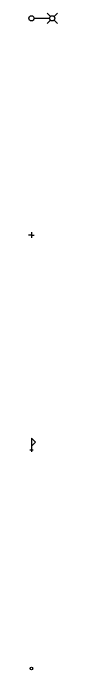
# Model space of a CAD drawing. Extents: x 98 to 2902, y -6 to 903.
# Drawn here: x 299.4 to 306, y -0.3 to 151.2 of the extents above; entities that cross this region are included whole.
import ezdxf

# ---------------------------------------------------------------- set-up
doc = ezdxf.new("R2010")
doc.units = 0
for name, color, linetype in [('V-CHAN-NAID', 7, 'Continuous'), ('V-RAIL-EQPM', 7, 'Continuous'), ('V-SITE-OTLN', 7, 'Continuous')]:
    doc.layers.add(name, color=color, linetype=linetype)

msp = doc.modelspace()

# ---------------------------------------------------------------- linework, layer by layer
at = {"layer": 'V-CHAN-NAID'}
for p, q in [((299.63, 50.48), (300.42, 50.48)), ((300, 51.27), (300, 50))]:
    msp.add_line(p, q, dxfattribs=at)
msp.add_lwpolyline([(300, 51.27), (300.95, 52.22), (300, 53.18)], close=True, dxfattribs=at)
at = {"layer": 'V-RAIL-EQPM'}
msp.add_circle((300, 0), 0.298, dxfattribs=at)
at = {"layer": 'V-SITE-OTLN'}
for p, q in [((300.6, 150), (304.17, 150)), ((304.34, 150.42), (303.57, 151.19)), ((305.18, 150.42), (305.95, 151.19)), ((304.34, 149.58), (303.57, 148.81)), ((305.18, 149.58), (305.95, 148.81)), ((300, 100), (299.35, 100)), ((300, 100.65), (300, 99.35)), ((300, 100), (300.65, 100))]:
    msp.add_line(p, q, dxfattribs=at)
for centre in [(300, 150), (304.76, 150)]:
    msp.add_circle(centre, 0.595, dxfattribs=at)

doc.saveas('drawing.dxf')
